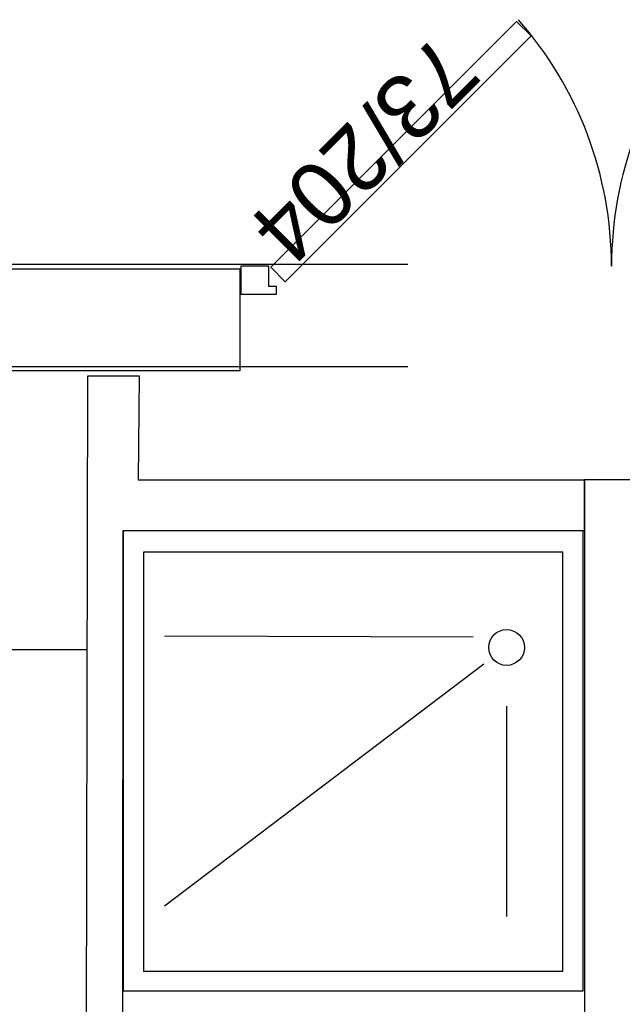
# Model space of a CAD drawing. Header units: millimetres. Extents: x -15 to 127, y -65 to 67.
# Tile 414 of 476: x 113.419 to 113.537, y 29.731 to 29.924. Entities that reach past the tile are written whole.
import ezdxf

# ---------------------------------------------------------------- set-up
doc = ezdxf.new("R2010")
doc.units = ezdxf.units.MM
doc.header["$MEASUREMENT"] = 0
doc.linetypes.add('PC_DASH_2', pattern=[0.125, 0.05555555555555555, -0.06944444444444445])
doc.layers.add('Calque 5', color=7, linetype='Continuous')
doc.styles.get("Standard").update_dxf_attribs({"font": 'BKANT.TTF'})

# ---------------------------------------------------------------- blocks, each defined once
blk = doc.blocks.new('PD_31086')
at = {"layer": 'Calque 5', "color": 0}
for points in [[(45.97809599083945, -37.00346881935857), (45.98092441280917, -37.0062972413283), (45.93284115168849, -37.05438050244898), (45.93001272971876, -37.05155208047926), (45.97809599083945, -37.00346881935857)], [(45.924149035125, -37.05134008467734), (45.92414903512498, -37.05684008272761), (45.93114902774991, -37.0568400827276), (45.93114902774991, -37.05534008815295), (45.92964903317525, -37.05534008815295), (45.92964904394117, -37.05134008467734), (45.924149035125, -37.05134008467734)]]:
    blk.add_lwpolyline(points, dxfattribs=at)
blk.add_arc((45.92364904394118, -37.05134008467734), 0.07299997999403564, 0, 41.34809255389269, dxfattribs=at)
blk = doc.blocks.new('PD_31087')
at = {"layer": 'Calque 5', "color": 0}
for points in [[(46.01520205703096, -37.00346881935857), (46.01237363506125, -37.0062972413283), (46.06045689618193, -37.05438050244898), (46.06328531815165, -37.05155208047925), (46.01520205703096, -37.00346881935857)], [(46.06914901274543, -37.05134008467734), (46.06914901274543, -37.05684008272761), (46.06214902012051, -37.0568400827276), (46.06214902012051, -37.05534008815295), (46.06364901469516, -37.05534008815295), (46.06364900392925, -37.05134008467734), (46.06914901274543, -37.05134008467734)]]:
    blk.add_lwpolyline(points, dxfattribs=at)
blk.add_arc((46.06964900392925, -37.05134008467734), 0.07299997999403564, 138.6519074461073, 180, dxfattribs=at)
blk = doc.blocks.new('PD_32432')
at = {"layer": 'Calque 5', "color": 0}
for points in [[(45.97809599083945, -37.00346881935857), (45.98092441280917, -37.0062972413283), (45.93284115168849, -37.05438050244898), (45.93001272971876, -37.05155208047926), (45.97809599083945, -37.00346881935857)], [(45.924149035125, -37.05134008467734), (45.92414903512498, -37.05684008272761), (45.93114902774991, -37.0568400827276), (45.93114902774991, -37.05534008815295), (45.92964903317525, -37.05534008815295), (45.92964904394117, -37.05134008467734), (45.924149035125, -37.05134008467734)]]:
    blk.add_lwpolyline(points, dxfattribs=at)
blk.add_arc((45.92364904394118, -37.05134008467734), 0.07299997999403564, 0, 41.34809255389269, dxfattribs=at)
blk = doc.blocks.new('PD_32433')
at = {"layer": 'Calque 5', "color": 0}
for points in [[(46.01520205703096, -37.00346881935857), (46.01237363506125, -37.0062972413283), (46.06045689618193, -37.05438050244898), (46.06328531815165, -37.05155208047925), (46.01520205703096, -37.00346881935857)], [(46.06914901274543, -37.05134008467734), (46.06914901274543, -37.05684008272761), (46.06214902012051, -37.0568400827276), (46.06214902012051, -37.05534008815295), (46.06364901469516, -37.05534008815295), (46.06364900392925, -37.05134008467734), (46.06914901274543, -37.05134008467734)]]:
    blk.add_lwpolyline(points, dxfattribs=at)
blk.add_arc((46.06964900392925, -37.05134008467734), 0.07299997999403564, 138.6519074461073, 180, dxfattribs=at)

msp = doc.modelspace()

# ---------------------------------------------------------------- linework, layer by layer
at = {"layer": 'Calque 5', "color": 0, "linetype": 'PC_DASH_2'}
for p, q in [((111.7951603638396, 29.87580880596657), (114.5518720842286, 29.87580880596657)), ((111.7951603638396, 29.87580880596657), (114.5518720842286, 29.87580880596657)), ((111.7951603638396, 29.85580880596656), (114.5518720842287, 29.85580880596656)), ((111.7951603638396, 29.85580880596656), (114.5518720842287, 29.85580880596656))]:
    msp.add_line(p, q, dxfattribs=at)
at = {"layer": 'Calque 5', "color": 0}
for p, q in [((113.5079348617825, 29.80283267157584), (113.4476174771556, 29.80302900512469)), ((113.5079348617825, 29.80283267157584), (113.4476174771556, 29.80302900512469)), ((113.2792028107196, 29.8004395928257), (113.4324652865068, 29.8004395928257)), ((113.2792028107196, 29.8004395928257), (113.4324652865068, 29.8004395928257)), ((113.5100476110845, 29.79758808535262), (113.4476174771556, 29.75021970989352)), ((113.5100476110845, 29.79758808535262), (113.4476174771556, 29.75021970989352)), ((113.5144974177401, 29.78936288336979), (113.5144974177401, 29.74821970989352)), ((113.5144974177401, 29.78936288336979), (113.5144974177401, 29.74821970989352))]:
    msp.add_line(p, q, dxfattribs=at)
for points in [[(113.2691930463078, 29.874934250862), (113.4623338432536, 29.874934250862), (113.4623338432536, 29.854934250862), (113.2691930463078, 29.854934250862), (113.2691930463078, 29.874934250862)], [(113.2691930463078, 29.874934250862), (113.4623338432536, 29.874934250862), (113.4623338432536, 29.854934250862), (113.2691930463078, 29.854934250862), (113.2691930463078, 29.874934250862)], [(113.4326342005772, 29.85398120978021), (113.4426313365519, 29.85395510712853), (113.4424530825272, 29.8336309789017), (113.5296769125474, 29.83365708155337), (113.5296769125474, 29.82362767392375), (113.4394559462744, 29.82362767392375), (113.43937145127, 29.72638790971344), (113.4323714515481, 29.72638790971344), (113.4326342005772, 29.85398120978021)], [(113.4326342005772, 29.85398120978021), (113.4426313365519, 29.85395510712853), (113.4424530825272, 29.8336309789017), (113.5296769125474, 29.83365708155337), (113.5296769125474, 29.82362767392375), (113.4394559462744, 29.82362767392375), (113.43937145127, 29.72638790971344), (113.4323714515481, 29.72638790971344), (113.4326342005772, 29.85398120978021)], [(113.5297028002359, 29.22983640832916), (113.5397027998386, 29.22983640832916), (113.5397027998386, 29.83365708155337), (113.5297028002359, 29.83365708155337), (113.5297028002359, 29.22983640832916)], [(113.5297028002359, 29.22983640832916), (113.5397027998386, 29.22983640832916), (113.5397027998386, 29.83365708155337), (113.5297028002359, 29.83365708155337), (113.5297028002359, 29.22983640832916)], [(113.5294973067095, 29.82364859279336), (113.4394973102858, 29.82364859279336), (113.4394973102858, 29.73364859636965), (113.5294973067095, 29.73364859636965), (113.5294973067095, 29.82364859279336)], [(113.5294973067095, 29.82364859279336), (113.4394973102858, 29.82364859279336), (113.4394973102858, 29.73364859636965), (113.5294973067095, 29.73364859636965), (113.5294973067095, 29.82364859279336)], [(113.5255214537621, 29.81948197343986), (113.4434774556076, 29.81948197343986), (113.4434774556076, 29.73748197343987), (113.5255214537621, 29.73748197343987), (113.5255214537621, 29.81948197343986)], [(113.5255214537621, 29.81948197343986), (113.4434774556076, 29.81948197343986), (113.4434774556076, 29.73748197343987), (113.5255214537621, 29.73748197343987), (113.5255214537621, 29.81948197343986)]]:
    msp.add_lwpolyline(points, dxfattribs=at)
msp.add_circle((113.5144974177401, 29.80083264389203), 0.003500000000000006, dxfattribs=at)
msp.add_circle((113.5144974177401, 29.80083264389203), 0.003500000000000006, dxfattribs=at)

# ---------------------------------------------------------------- block references
at = {"layer": 'Calque 5'}
for name in ['PD_31086', 'PD_32432', 'PD_31087', 'PD_32433']:
    msp.add_blockref(name, (67.5383568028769, 66.9267819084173), dxfattribs=at)

# ---------------------------------------------------------------- texts
at = {"layer": 'Calque 5', "color": 0, "insert": (113.5100073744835, 29.91237693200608), "char_height": 0.01267795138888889, "width": 0.05291666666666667, "attachment_point": 1, "rotation": 224.99999999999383}
msp.add_mtext('{\\fArial|b0|i0|c0|p34;\\W0.98;73/204}', dxfattribs=at)
msp.add_mtext('{\\fArial|b0|i0|c0|p34;\\W0.98;73/204}', dxfattribs=at)
msp.add_mtext('{\\fArial|b0|i0|c0|p34;\\W0.98;73/204}', dxfattribs=at)
msp.add_mtext('{\\fArial|b0|i0|c0|p34;\\W0.98;73/204}', dxfattribs=at)

doc.saveas('drawing.dxf')
